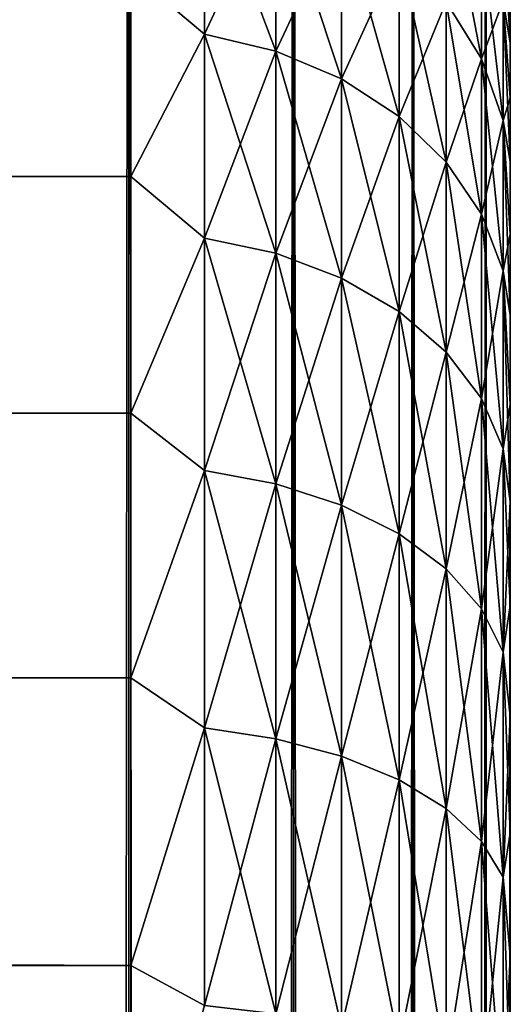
# Model space of a CAD drawing. Extents: x -265 to 265, y 0 to 1027.
# Tile 293 of 295: x 262.41 to 265, y 1004.77 to 1009.96. Entities that reach past the tile are written whole.
import ezdxf

# ---------------------------------------------------------------- set-up
doc = ezdxf.new("R2010")
doc.units = 0
doc.header["$LTSCALE"] = 41.718519
for name, color, linetype in [('1', 7, 'CONTINUOUS'), ('103', 7, 'CONTINUOUS'), ('104', 7, 'CONTINUOUS'), ('118', 7, 'CONTINUOUS'), ('122', 7, 'CONTINUOUS'), ('126', 7, 'CONTINUOUS'), ('3', 7, 'CONTINUOUS'), ('7', 7, 'CONTINUOUS')]:
    doc.layers.add(name, color=color, linetype=linetype)

msp = doc.modelspace()

# ---------------------------------------------------------------- linework, layer by layer
at = {"layer": '1', "color": 7, "linetype": 'CONTINUOUS'}
for points in [[(265, 1010.0747, 30.4582), (265, 1009.838, 31.1694), (265, 1010.0747, 24.5418), (265, 1010.0747, 30.4582)], [(265, 1010.0747, 24.5418), (265, 1009.838, 31.1694), (265, 1009.838, 23.8306), (265, 1010.0747, 24.5418)], [(265, 1009.838, 31.1694), (265, 1009.5511, 31.8619), (265, 1009.838, 23.8306), (265, 1009.838, 31.1694)], [(265, 1009.838, 23.8306), (265, 1009.5511, 31.8619), (265, 1009.5511, 23.1381), (265, 1009.838, 23.8306)], [(265, 1009.5511, 31.8619), (265, 1009.2156, 32.5321), (265, 1009.5511, 23.1381), (265, 1009.5511, 31.8619)], [(265, 1009.5511, 23.1381), (265, 1009.2156, 32.5321), (265, 1009.2156, 22.4679), (265, 1009.5511, 23.1381)], [(265, 1009.2156, 32.5321), (265, 1008.8331, 33.1768), (265, 1009.2156, 22.4679), (265, 1009.2156, 32.5321)], [(265, 1009.2156, 22.4679), (265, 1008.8331, 33.1768), (265, 1008.8331, 21.8232), (265, 1009.2156, 22.4679)], [(265, 1008.8331, 33.1768), (265, 1008.4057, 33.7924), (265, 1008.8331, 21.8232), (265, 1008.8331, 33.1768)], [(265, 1008.8331, 21.8232), (265, 1008.4057, 33.7924), (265, 1008.4057, 21.2076), (265, 1008.8331, 21.8232)], [(265, 1008.4057, 33.7924), (265, 1007.9354, 34.3761), (265, 1008.4057, 21.2076), (265, 1008.4057, 33.7924)], [(265, 1008.4057, 21.2076), (265, 1007.9354, 34.3761), (265, 1007.9354, 20.6239), (265, 1008.4057, 21.2076)], [(265, 1007.9354, 34.3761), (265, 1007.4246, 34.9246), (265, 1007.9354, 20.6239), (265, 1007.9354, 34.3761)], [(265, 1007.9354, 20.6239), (265, 1007.4246, 34.9246), (265, 1007.4246, 20.0754), (265, 1007.9354, 20.6239)], [(265, 1007.4246, 34.9246), (265, 1006.876, 35.4354), (265, 1007.4246, 20.0754), (265, 1007.4246, 34.9246)], [(265, 1007.4246, 20.0754), (265, 1006.876, 35.4354), (265, 1006.876, 19.5646), (265, 1007.4246, 20.0754)], [(265, 1006.876, 35.4354), (265, 1006.2924, 35.9057), (265, 1006.876, 19.5646), (265, 1006.876, 35.4354)], [(265, 1006.876, 19.5646), (265, 1006.2924, 35.9057), (265, 1006.2924, 19.0943), (265, 1006.876, 19.5646)], [(265, 1006.2924, 35.9057), (265, 1005.6767, 36.3332), (265, 1006.2924, 19.0943), (265, 1006.2924, 35.9057)], [(265, 1006.2924, 19.0943), (265, 1005.6767, 36.3332), (265, 1005.6767, 18.6668), (265, 1006.2924, 19.0943)], [(265, 1005.6767, 36.3332), (265, 1005.0321, 36.7156), (265, 1005.6767, 18.6668), (265, 1005.6767, 36.3332)], [(265, 1005.6767, 18.6668), (265, 1005.0321, 36.7156), (265, 1005.0321, 18.2844), (265, 1005.6767, 18.6668)], [(265, 1005.0321, 36.7156), (265, 1004.3618, 37.0512), (265, 1005.0321, 18.2844), (265, 1005.0321, 36.7156)], [(265, 1005.0321, 18.2844), (265, 1004.3618, 37.0512), (265, 1004.3618, 17.9488), (265, 1005.0321, 18.2844)]]:
    msp.add_3dface(points, dxfattribs=at)
at = {"layer": '103', "color": 7, "linetype": 'CONTINUOUS'}
for points in [[(261.9003, 1, 9.1314), (262.9904, 1, 7.5), (261.9003, 1019, 9.1314), (261.9003, 1, 9.1314)], [(261.9003, 1019, 9.1314), (262.9904, 1, 7.5), (262.9904, 1019, 7.5), (261.9003, 1019, 9.1314)], [(262.9904, 1, 7.5), (263.8582, 1, 5.7403), (262.9904, 1019, 7.5), (262.9904, 1, 7.5)], [(262.9904, 1019, 7.5), (263.8582, 1, 5.7403), (263.8582, 1019, 5.7403), (262.9904, 1019, 7.5)], [(263.8582, 1, 5.7403), (264.4889, 1, 3.8823), (263.8582, 1019, 5.7403), (263.8582, 1, 5.7403)], [(263.8582, 1019, 5.7403), (264.4889, 1, 3.8823), (264.4889, 1019, 3.8823), (263.8582, 1019, 5.7403)], [(264.4889, 1, 3.8823), (264.8717, 1, 1.9579), (264.4889, 1019, 3.8823), (264.4889, 1, 3.8823)], [(264.4889, 1019, 3.8823), (264.8717, 1, 1.9579), (264.8717, 1019, 1.9579), (264.4889, 1019, 3.8823)], [(264.8717, 1, 1.9579), (265, 1), (264.8717, 1019, 1.9579), (264.8717, 1, 1.9579)], [(264.8717, 1019, 1.9579), (265, 1), (265, 1019), (264.8717, 1019, 1.9579)]]:
    msp.add_3dface(points, dxfattribs=at)
at = {"layer": '104', "color": 7, "linetype": 'CONTINUOUS'}
for points in [[(262.9904, 1, -7.5), (261.9003, 1, -9.1314), (262.9904, 1019, -7.5), (262.9904, 1, -7.5)], [(262.9904, 1019, -7.5), (261.9003, 1, -9.1314), (261.9003, 1019, -9.1314), (262.9904, 1019, -7.5)], [(263.8582, 1, -5.7403), (262.9904, 1, -7.5), (263.8582, 1019, -5.7403), (263.8582, 1, -5.7403)], [(263.8582, 1019, -5.7403), (262.9904, 1, -7.5), (262.9904, 1019, -7.5), (263.8582, 1019, -5.7403)], [(264.4889, 1, -3.8823), (263.8582, 1, -5.7403), (264.4889, 1019, -3.8823), (264.4889, 1, -3.8823)], [(264.4889, 1019, -3.8823), (263.8582, 1, -5.7403), (263.8582, 1019, -5.7403), (264.4889, 1019, -3.8823)], [(264.8717, 1, -1.9579), (264.4889, 1, -3.8823), (264.8717, 1019, -1.9579), (264.8717, 1, -1.9579)], [(264.8717, 1019, -1.9579), (264.4889, 1, -3.8823), (264.4889, 1019, -3.8823), (264.8717, 1019, -1.9579)], [(265, 1019), (265, 1), (264.8717, 1, -1.9579), (265, 1019)], [(265, 1019), (264.8717, 1, -1.9579), (264.8717, 1019, -1.9579), (265, 1019)]]:
    msp.add_3dface(points, dxfattribs=at)
at = {"layer": '118', "color": 7, "linetype": 'CONTINUOUS'}
for points in [[(262.557, 1003.3646, -74), (262.0104, 1004.9749, -74), (262.557, 1003.3646, -26), (262.557, 1003.3646, -74)], [(262.557, 1003.3646, -26), (262.0104, 1004.9749, -74), (262.0104, 1004.9749, -26), (262.557, 1003.3646, -26)]]:
    msp.add_3dface(points, dxfattribs=at)
at = {"layer": '122', "color": 7, "linetype": 'CONTINUOUS'}
msp.add_3dface([(262.0104, 1004.9749, -74), (262.557, 1003.3646, -74), (262.3399, 1004.0095, -74.2225), (262.0104, 1004.9749, -74)], dxfattribs=at)
at = {"layer": '126', "color": 7, "linetype": 'CONTINUOUS'}
msp.add_3dface([(262.557, 1003.3646, -26), (262.0104, 1004.9749, -26), (262.3401, 1004.0096, -25.7786), (262.557, 1003.3646, -26)], dxfattribs=at)
at = {"layer": '3', "color": 7, "linetype": 'CONTINUOUS'}
for points in [[(-263, 1010.2121, 34.7085), (-263, 1009.1354, 36.0319), (263, 1010.2121, 34.7085), (-263, 1010.2121, 34.7085)], [(263, 1010.2121, 34.7085), (-263, 1009.1354, 36.0319), (263, 1009.1354, 36.0319), (263, 1010.2121, 34.7085)], [(-263, 1009.1354, 18.9681), (-263, 1010.2121, 20.2915), (263, 1009.1354, 18.9681), (-263, 1009.1354, 18.9681)], [(263, 1009.1354, 18.9681), (-263, 1010.2121, 20.2915), (263, 1010.2121, 20.2915), (263, 1009.1354, 18.9681)], [(-263, 1009.1354, 36.0319), (-263, 1007.8886, 37.1964), (263, 1009.1354, 36.0319), (-263, 1009.1354, 36.0319)], [(263, 1009.1354, 36.0319), (-263, 1007.8886, 37.1964), (263, 1007.8886, 37.1964), (263, 1009.1354, 36.0319)], [(-263, 1007.8886, 17.8036), (-263, 1009.1354, 18.9681), (263, 1007.8886, 17.8036), (-263, 1007.8886, 17.8036)], [(263, 1007.8886, 17.8036), (-263, 1009.1354, 18.9681), (263, 1009.1354, 18.9681), (263, 1007.8886, 17.8036)], [(-263, 1007.8886, 37.1964), (-263, 1006.4948, 38.1802), (263, 1007.8886, 37.1964), (-263, 1007.8886, 37.1964)], [(263, 1007.8886, 37.1964), (-263, 1006.4948, 38.1802), (263, 1006.4948, 38.1802), (263, 1007.8886, 37.1964)], [(-263, 1006.4948, 16.8198), (-263, 1007.8886, 17.8036), (263, 1006.4948, 16.8198), (-263, 1006.4948, 16.8198)], [(263, 1006.4948, 16.8198), (-263, 1007.8886, 17.8036), (263, 1007.8886, 17.8036), (263, 1006.4948, 16.8198)], [(-263, 1006.4948, 38.1802), (-263, 1004.98, 38.9651), (263, 1006.4948, 38.1802), (-263, 1006.4948, 38.1802)], [(263, 1006.4948, 38.1802), (-263, 1004.98, 38.9651), (263, 1004.98, 38.9651), (263, 1006.4948, 38.1802)], [(-263, 1004.98, 16.0349), (-263, 1006.4948, 16.8198), (263, 1004.98, 16.0349), (-263, 1004.98, 16.0349)], [(263, 1004.98, 16.0349), (-263, 1006.4948, 16.8198), (263, 1006.4948, 16.8198), (263, 1004.98, 16.0349)], [(-263, 1004.98, 38.9651), (-263, 1003.3725, 39.5365), (263, 1004.98, 38.9651), (-263, 1004.98, 38.9651)], [(263, 1004.98, 38.9651), (-263, 1003.3725, 39.5365), (263, 1003.3725, 39.5365), (263, 1004.98, 38.9651)], [(-263, 1003.3725, 15.4635), (-263, 1004.98, 16.0349), (263, 1003.3725, 15.4635), (-263, 1003.3725, 15.4635)], [(263, 1003.3725, 15.4635), (-263, 1004.98, 16.0349), (263, 1004.98, 16.0349), (263, 1003.3725, 15.4635)]]:
    msp.add_3dface(points, dxfattribs=at)
at = {"layer": '7', "color": 7, "linetype": 'CONTINUOUS'}
for points in [[(263, 1010.2121, 20.2915), (263.3879, 1010.7924, 21.269), (263.3879, 1009.8868, 19.9136), (263, 1010.2121, 20.2915)], [(263, 1010.2121, 34.7085), (263.3879, 1009.8868, 35.0864), (263.3879, 1010.7924, 33.731), (263, 1010.2121, 34.7085)], [(263.3879, 1009.8868, 35.0864), (263.7636, 1010.6941, 33.6743), (263.3879, 1010.7924, 33.731), (263.3879, 1009.8868, 35.0864)], [(263.7636, 1010.6941, 21.3257), (263.7636, 1009.7967, 19.9827), (263.3879, 1010.7924, 21.269), (263.7636, 1010.6941, 21.3257)], [(263.3879, 1010.7924, 21.269), (263.7636, 1009.7967, 19.9827), (263.3879, 1009.8868, 19.9136), (263.3879, 1010.7924, 21.269)], [(263.7636, 1009.7967, 35.0173), (263.7636, 1010.6941, 33.6743), (263.3879, 1009.8868, 35.0864), (263.7636, 1009.7967, 35.0173)], [(263.7636, 1009.7967, 35.0173), (264.1098, 1010.5342, 33.5819), (263.7636, 1010.6941, 33.6743), (263.7636, 1009.7967, 35.0173)], [(264.1098, 1010.5342, 21.4181), (264.1098, 1009.6502, 20.0951), (263.7636, 1010.6941, 21.3257), (264.1098, 1010.5342, 21.4181)], [(263.7636, 1010.6941, 21.3257), (264.1098, 1009.6502, 20.0951), (263.7636, 1009.7967, 19.9827), (263.7636, 1010.6941, 21.3257)], [(264.8476, 1010.4082, 23.1888), (264.8476, 1009.7564, 21.8671), (264.6625, 1010.7279, 23.0564), (264.8476, 1010.4082, 23.1888)], [(264.6625, 1010.7279, 23.0564), (264.8476, 1009.7564, 21.8671), (264.6625, 1010.0561, 21.6941), (264.6625, 1010.7279, 23.0564)], [(264.1098, 1009.6502, 34.9049), (264.1098, 1010.5342, 33.5819), (263.7636, 1009.7967, 35.0173), (264.1098, 1009.6502, 34.9049)], [(264.1098, 1009.6502, 34.9049), (264.4134, 1010.3187, 33.4575), (264.1098, 1010.5342, 33.5819), (264.1098, 1009.6502, 34.9049)], [(264.4134, 1010.3187, 21.5425), (264.4134, 1009.4528, 20.2466), (264.1098, 1010.5342, 21.4181), (264.4134, 1010.3187, 21.5425)], [(264.1098, 1010.5342, 21.4181), (264.4134, 1009.4528, 20.2466), (264.1098, 1009.6502, 20.0951), (264.1098, 1010.5342, 21.4181)], [(265, 1010.0747, 24.5418), (265, 1009.838, 23.8306), (264.9616, 1010.5191, 24.6814), (265, 1010.0747, 24.5418)], [(264.9616, 1010.5191, 24.6814), (265, 1009.838, 23.8306), (264.9616, 1010.0612, 23.3325), (264.9616, 1010.5191, 24.6814)], [(264.8476, 1009.7564, 33.1329), (264.8476, 1010.4082, 31.8112), (264.6625, 1010.0561, 33.3059), (264.8476, 1009.7564, 33.1329)], [(264.8476, 1009.7564, 33.1329), (264.9616, 1010.0612, 31.6675), (264.8476, 1010.4082, 31.8112), (264.8476, 1009.7564, 33.1329)], [(264.9616, 1010.0612, 23.3325), (264.9616, 1009.4312, 22.0549), (264.8476, 1010.4082, 23.1888), (264.9616, 1010.0612, 23.3325)], [(264.8476, 1010.4082, 23.1888), (264.9616, 1009.4312, 22.0549), (264.8476, 1009.7564, 21.8671), (264.8476, 1010.4082, 23.1888)], [(264.4134, 1009.4528, 34.7534), (264.4134, 1010.3187, 33.4575), (264.1098, 1009.6502, 34.9049), (264.4134, 1009.4528, 34.7534)], [(264.4134, 1009.4528, 34.7534), (264.6625, 1010.0561, 33.3059), (264.4134, 1010.3187, 33.4575), (264.4134, 1009.4528, 34.7534)], [(264.6625, 1010.0561, 21.6941), (264.6625, 1009.2123, 20.4312), (264.4134, 1010.3187, 21.5425), (264.6625, 1010.0561, 21.6941)], [(264.4134, 1010.3187, 21.5425), (264.6625, 1009.2123, 20.4312), (264.4134, 1009.4528, 20.2466), (264.4134, 1010.3187, 21.5425)], [(263, 1009.1354, 18.9681), (263, 1010.2121, 20.2915), (263.3879, 1009.8868, 19.9136), (263, 1009.1354, 18.9681)], [(263, 1010.2121, 34.7085), (263, 1009.1354, 36.0319), (263.3879, 1009.8868, 35.0864), (263, 1010.2121, 34.7085)], [(265, 1009.838, 31.1694), (265, 1010.0747, 30.4582), (264.9616, 1010.0612, 31.6675), (265, 1009.838, 31.1694)], [(264.6625, 1009.2123, 34.5688), (264.6625, 1010.0561, 33.3059), (264.4134, 1009.4528, 34.7534), (264.6625, 1009.2123, 34.5688)], [(264.6625, 1009.2123, 34.5688), (264.8476, 1009.7564, 33.1329), (264.6625, 1010.0561, 33.3059), (264.6625, 1009.2123, 34.5688)], [(264.8476, 1009.7564, 21.8671), (264.8476, 1008.9377, 20.6419), (264.6625, 1010.0561, 21.6941), (264.8476, 1009.7564, 21.8671)], [(264.6625, 1010.0561, 21.6941), (264.8476, 1008.9377, 20.6419), (264.6625, 1009.2123, 20.4312), (264.6625, 1010.0561, 21.6941)], [(264.9616, 1009.4312, 32.9451), (264.9616, 1010.0612, 31.6675), (264.8476, 1009.7564, 33.1329), (264.9616, 1009.4312, 32.9451)], [(265, 1009.5511, 31.8619), (265, 1009.838, 31.1694), (264.9616, 1010.0612, 31.6675), (265, 1009.5511, 31.8619)], [(264.9616, 1009.4312, 32.9451), (265, 1009.5511, 31.8619), (264.9616, 1010.0612, 31.6675), (264.9616, 1009.4312, 32.9451)], [(265, 1009.838, 23.8306), (265, 1009.5511, 23.1381), (264.9616, 1010.0612, 23.3325), (265, 1009.838, 23.8306)], [(265, 1009.5511, 23.1381), (265, 1009.2156, 22.4679), (264.9616, 1010.0612, 23.3325), (265, 1009.5511, 23.1381)], [(264.9616, 1010.0612, 23.3325), (265, 1009.2156, 22.4679), (264.9616, 1009.4312, 22.0549), (264.9616, 1010.0612, 23.3325)], [(263, 1009.1354, 18.9681), (263.3879, 1009.8868, 19.9136), (263.3879, 1008.812, 18.688), (263, 1009.1354, 18.9681)], [(263, 1009.1354, 36.0319), (263.3879, 1008.812, 36.312), (263.3879, 1009.8868, 35.0864), (263, 1009.1354, 36.0319)], [(263.3879, 1008.812, 36.312), (263.7636, 1009.7967, 35.0173), (263.3879, 1009.8868, 35.0864), (263.3879, 1008.812, 36.312)], [(263.7636, 1009.7967, 19.9827), (263.7636, 1008.7317, 18.7683), (263.3879, 1009.8868, 19.9136), (263.7636, 1009.7967, 19.9827)], [(263.3879, 1009.8868, 19.9136), (263.7636, 1008.7317, 18.7683), (263.3879, 1008.812, 18.688), (263.3879, 1009.8868, 19.9136)], [(263.7636, 1008.7317, 36.2317), (263.7636, 1009.7967, 35.0173), (263.3879, 1008.812, 36.312), (263.7636, 1008.7317, 36.2317)], [(263.7636, 1008.7317, 36.2317), (264.1098, 1009.6502, 34.9049), (263.7636, 1009.7967, 35.0173), (263.7636, 1008.7317, 36.2317)], [(264.1098, 1009.6502, 20.0951), (264.1098, 1008.6011, 18.8989), (263.7636, 1009.7967, 19.9827), (264.1098, 1009.6502, 20.0951)], [(263.7636, 1009.7967, 19.9827), (264.1098, 1008.6011, 18.8989), (263.7636, 1008.7317, 18.7683), (263.7636, 1009.7967, 19.9827)], [(264.8476, 1008.9377, 34.3581), (264.8476, 1009.7564, 33.1329), (264.6625, 1009.2123, 34.5688), (264.8476, 1008.9377, 34.3581)], [(264.8476, 1008.9377, 34.3581), (264.9616, 1009.4312, 32.9451), (264.8476, 1009.7564, 33.1329), (264.8476, 1008.9377, 34.3581)], [(264.9616, 1009.4312, 22.0549), (264.9616, 1008.6398, 20.8705), (264.8476, 1009.7564, 21.8671), (264.9616, 1009.4312, 22.0549)], [(264.8476, 1009.7564, 21.8671), (264.9616, 1008.6398, 20.8705), (264.8476, 1008.9377, 20.6419), (264.8476, 1009.7564, 21.8671)], [(264.1098, 1008.6011, 36.1011), (264.1098, 1009.6502, 34.9049), (263.7636, 1008.7317, 36.2317), (264.1098, 1008.6011, 36.1011)], [(264.1098, 1008.6011, 36.1011), (264.4134, 1009.4528, 34.7534), (264.1098, 1009.6502, 34.9049), (264.1098, 1008.6011, 36.1011)], [(264.4134, 1009.4528, 20.2466), (264.4134, 1008.4252, 19.0748), (264.1098, 1009.6502, 20.0951), (264.4134, 1009.4528, 20.2466)], [(264.1098, 1009.6502, 20.0951), (264.4134, 1008.4252, 19.0748), (264.1098, 1008.6011, 18.8989), (264.1098, 1009.6502, 20.0951)], [(265, 1009.2156, 32.5321), (265, 1009.5511, 31.8619), (264.9616, 1009.4312, 32.9451), (265, 1009.2156, 32.5321)], [(264.4134, 1008.4252, 35.9252), (264.4134, 1009.4528, 34.7534), (264.1098, 1008.6011, 36.1011), (264.4134, 1008.4252, 35.9252)], [(264.4134, 1008.4252, 35.9252), (264.6625, 1009.2123, 34.5688), (264.4134, 1009.4528, 34.7534), (264.4134, 1008.4252, 35.9252)], [(264.6625, 1009.2123, 20.4312), (264.6625, 1008.2108, 19.2892), (264.4134, 1009.4528, 20.2466), (264.6625, 1009.2123, 20.4312)], [(264.4134, 1009.4528, 20.2466), (264.6625, 1008.2108, 19.2892), (264.4134, 1008.4252, 19.0748), (264.4134, 1009.4528, 20.2466)], [(264.9616, 1008.6398, 34.1295), (264.9616, 1009.4312, 32.9451), (264.8476, 1008.9377, 34.3581), (264.9616, 1008.6398, 34.1295)], [(265, 1008.8331, 33.1768), (265, 1009.2156, 32.5321), (264.9616, 1009.4312, 32.9451), (265, 1008.8331, 33.1768)], [(264.9616, 1008.6398, 34.1295), (265, 1008.8331, 33.1768), (264.9616, 1009.4312, 32.9451), (264.9616, 1008.6398, 34.1295)], [(265, 1009.2156, 22.4679), (265, 1008.8331, 21.8232), (264.9616, 1009.4312, 22.0549), (265, 1009.2156, 22.4679)], [(265, 1008.8331, 21.8232), (265, 1008.4057, 21.2076), (264.9616, 1009.4312, 22.0549), (265, 1008.8331, 21.8232)], [(264.9616, 1009.4312, 22.0549), (265, 1008.4057, 21.2076), (264.9616, 1008.6398, 20.8705), (264.9616, 1009.4312, 22.0549)], [(264.6625, 1008.2108, 35.7108), (264.6625, 1009.2123, 34.5688), (264.4134, 1008.4252, 35.9252), (264.6625, 1008.2108, 35.7108)], [(264.6625, 1008.2108, 35.7108), (264.8476, 1008.9377, 34.3581), (264.6625, 1009.2123, 34.5688), (264.6625, 1008.2108, 35.7108)], [(264.8476, 1008.9377, 20.6419), (264.8476, 1007.9661, 19.5339), (264.6625, 1009.2123, 20.4312), (264.8476, 1008.9377, 20.6419)], [(264.6625, 1009.2123, 20.4312), (264.8476, 1007.9661, 19.5339), (264.6625, 1008.2108, 19.2892), (264.6625, 1009.2123, 20.4312)], [(263, 1007.8886, 17.8036), (263, 1009.1354, 18.9681), (263.3879, 1008.812, 18.688), (263, 1007.8886, 17.8036)], [(263, 1009.1354, 36.0319), (263, 1007.8886, 37.1964), (263.3879, 1008.812, 36.312), (263, 1009.1354, 36.0319)], [(264.8476, 1007.9661, 35.4661), (264.8476, 1008.9377, 34.3581), (264.6625, 1008.2108, 35.7108), (264.8476, 1007.9661, 35.4661)], [(264.8476, 1007.9661, 35.4661), (264.9616, 1008.6398, 34.1295), (264.8476, 1008.9377, 34.3581), (264.8476, 1007.9661, 35.4661)], [(264.9616, 1008.6398, 20.8705), (264.9616, 1007.7005, 19.7995), (264.8476, 1008.9377, 20.6419), (264.9616, 1008.6398, 20.8705)], [(264.8476, 1008.9377, 20.6419), (264.9616, 1007.7005, 19.7995), (264.8476, 1007.9661, 19.5339), (264.8476, 1008.9377, 20.6419)], [(265, 1008.4057, 33.7924), (265, 1008.8331, 33.1768), (264.9616, 1008.6398, 34.1295), (265, 1008.4057, 33.7924)], [(263, 1007.8886, 17.8036), (263.3879, 1008.812, 18.688), (263.3879, 1007.5864, 17.6132), (263, 1007.8886, 17.8036)], [(263, 1007.8886, 37.1964), (263.3879, 1007.5864, 37.3868), (263.3879, 1008.812, 36.312), (263, 1007.8886, 37.1964)], [(263.3879, 1007.5864, 37.3868), (263.7636, 1008.7317, 36.2317), (263.3879, 1008.812, 36.312), (263.3879, 1007.5864, 37.3868)], [(263.7636, 1008.7317, 18.7683), (263.7636, 1007.5173, 17.7033), (263.3879, 1008.812, 18.688), (263.7636, 1008.7317, 18.7683)], [(263.3879, 1008.812, 18.688), (263.7636, 1007.5173, 17.7033), (263.3879, 1007.5864, 17.6132), (263.3879, 1008.812, 18.688)], [(263.7636, 1007.5173, 37.2967), (263.7636, 1008.7317, 36.2317), (263.3879, 1007.5864, 37.3868), (263.7636, 1007.5173, 37.2967)], [(263.7636, 1007.5173, 37.2967), (264.1098, 1008.6011, 36.1011), (263.7636, 1008.7317, 36.2317), (263.7636, 1007.5173, 37.2967)], [(264.1098, 1008.6011, 18.8989), (264.1098, 1007.4049, 17.8498), (263.7636, 1008.7317, 18.7683), (264.1098, 1008.6011, 18.8989)], [(263.7636, 1008.7317, 18.7683), (264.1098, 1007.4049, 17.8498), (263.7636, 1007.5173, 17.7033), (263.7636, 1008.7317, 18.7683)], [(264.9616, 1007.7005, 35.2005), (264.9616, 1008.6398, 34.1295), (264.8476, 1007.9661, 35.4661), (264.9616, 1007.7005, 35.2005)], [(265, 1007.9354, 34.3761), (265, 1008.4057, 33.7924), (264.9616, 1008.6398, 34.1295), (265, 1007.9354, 34.3761)], [(264.9616, 1007.7005, 35.2005), (265, 1007.9354, 34.3761), (264.9616, 1008.6398, 34.1295), (264.9616, 1007.7005, 35.2005)], [(265, 1008.4057, 21.2076), (265, 1007.9354, 20.6239), (264.9616, 1008.6398, 20.8705), (265, 1008.4057, 21.2076)], [(265, 1007.9354, 20.6239), (265, 1007.4246, 20.0754), (264.9616, 1008.6398, 20.8705), (265, 1007.9354, 20.6239)], [(264.9616, 1008.6398, 20.8705), (265, 1007.4246, 20.0754), (264.9616, 1007.7005, 19.7995), (264.9616, 1008.6398, 20.8705)], [(264.1098, 1007.4049, 37.1502), (264.1098, 1008.6011, 36.1011), (263.7636, 1007.5173, 37.2967), (264.1098, 1007.4049, 37.1502)], [(264.1098, 1007.4049, 37.1502), (264.4134, 1008.4252, 35.9252), (264.1098, 1008.6011, 36.1011), (264.1098, 1007.4049, 37.1502)], [(264.4134, 1008.4252, 19.0748), (264.4134, 1007.2534, 18.0472), (264.1098, 1008.6011, 18.8989), (264.4134, 1008.4252, 19.0748)], [(264.1098, 1008.6011, 18.8989), (264.4134, 1007.2534, 18.0472), (264.1098, 1007.4049, 17.8498), (264.1098, 1008.6011, 18.8989)], [(264.4134, 1007.2534, 36.9528), (264.4134, 1008.4252, 35.9252), (264.1098, 1007.4049, 37.1502), (264.4134, 1007.2534, 36.9528)], [(264.4134, 1007.2534, 36.9528), (264.6625, 1008.2108, 35.7108), (264.4134, 1008.4252, 35.9252), (264.4134, 1007.2534, 36.9528)], [(264.6625, 1008.2108, 19.2892), (264.6625, 1007.0688, 18.2877), (264.4134, 1008.4252, 19.0748), (264.6625, 1008.2108, 19.2892)], [(264.4134, 1008.4252, 19.0748), (264.6625, 1007.0688, 18.2877), (264.4134, 1007.2534, 18.0472), (264.4134, 1008.4252, 19.0748)], [(264.6625, 1007.0688, 36.7123), (264.6625, 1008.2108, 35.7108), (264.4134, 1007.2534, 36.9528), (264.6625, 1007.0688, 36.7123)], [(264.6625, 1007.0688, 36.7123), (264.8476, 1007.9661, 35.4661), (264.6625, 1008.2108, 35.7108), (264.6625, 1007.0688, 36.7123)], [(264.8476, 1007.9661, 19.5339), (264.8476, 1006.8581, 18.5623), (264.6625, 1008.2108, 19.2892), (264.8476, 1007.9661, 19.5339)], [(264.6625, 1008.2108, 19.2892), (264.8476, 1006.8581, 18.5623), (264.6625, 1007.0688, 18.2877), (264.6625, 1008.2108, 19.2892)], [(264.8476, 1006.8581, 36.4377), (264.8476, 1007.9661, 35.4661), (264.6625, 1007.0688, 36.7123), (264.8476, 1006.8581, 36.4377)], [(264.8476, 1006.8581, 36.4377), (264.9616, 1007.7005, 35.2005), (264.8476, 1007.9661, 35.4661), (264.8476, 1006.8581, 36.4377)], [(264.9616, 1007.7005, 19.7995), (264.9616, 1006.6295, 18.8602), (264.8476, 1007.9661, 19.5339), (264.9616, 1007.7005, 19.7995)], [(264.8476, 1007.9661, 19.5339), (264.9616, 1006.6295, 18.8602), (264.8476, 1006.8581, 18.5623), (264.8476, 1007.9661, 19.5339)], [(263, 1006.4948, 16.8198), (263, 1007.8886, 17.8036), (263.3879, 1007.5864, 17.6132), (263, 1006.4948, 16.8198)], [(263, 1007.8886, 37.1964), (263, 1006.4948, 38.1802), (263.3879, 1007.5864, 37.3868), (263, 1007.8886, 37.1964)], [(265, 1007.4246, 34.9246), (265, 1007.9354, 34.3761), (264.9616, 1007.7005, 35.2005), (265, 1007.4246, 34.9246)], [(264.9616, 1006.6295, 36.1398), (264.9616, 1007.7005, 35.2005), (264.8476, 1006.8581, 36.4377), (264.9616, 1006.6295, 36.1398)], [(264.9616, 1006.6295, 36.1398), (265, 1007.4246, 34.9246), (264.9616, 1007.7005, 35.2005), (264.9616, 1006.6295, 36.1398)], [(265, 1007.4246, 20.0754), (265, 1006.876, 19.5646), (264.9616, 1007.7005, 19.7995), (265, 1007.4246, 20.0754)], [(264.9616, 1007.7005, 19.7995), (265, 1006.876, 19.5646), (264.9616, 1006.6295, 18.8602), (264.9616, 1007.7005, 19.7995)], [(263, 1006.4948, 16.8198), (263.3879, 1007.5864, 17.6132), (263.3879, 1006.231, 16.7076), (263, 1006.4948, 16.8198)], [(263, 1006.4948, 38.1802), (263.3879, 1006.231, 38.2924), (263.3879, 1007.5864, 37.3868), (263, 1006.4948, 38.1802)], [(263.3879, 1006.231, 38.2924), (263.7636, 1007.5173, 37.2967), (263.3879, 1007.5864, 37.3868), (263.3879, 1006.231, 38.2924)], [(263.7636, 1007.5173, 17.7033), (263.7636, 1006.1743, 16.8059), (263.3879, 1007.5864, 17.6132), (263.7636, 1007.5173, 17.7033)], [(263.3879, 1007.5864, 17.6132), (263.7636, 1006.1743, 16.8059), (263.3879, 1006.231, 16.7076), (263.3879, 1007.5864, 17.6132)], [(263.7636, 1006.1743, 38.1941), (263.7636, 1007.5173, 37.2967), (263.3879, 1006.231, 38.2924), (263.7636, 1006.1743, 38.1941)], [(263.7636, 1006.1743, 38.1941), (264.1098, 1007.4049, 37.1502), (263.7636, 1007.5173, 37.2967), (263.7636, 1006.1743, 38.1941)], [(264.1098, 1007.4049, 17.8498), (264.1098, 1006.0819, 16.9658), (263.7636, 1007.5173, 17.7033), (264.1098, 1007.4049, 17.8498)], [(263.7636, 1007.5173, 17.7033), (264.1098, 1006.0819, 16.9658), (263.7636, 1006.1743, 16.8059), (263.7636, 1007.5173, 17.7033)], [(265, 1006.876, 35.4354), (265, 1007.4246, 34.9246), (264.9616, 1006.6295, 36.1398), (265, 1006.876, 35.4354)], [(264.1098, 1006.0819, 38.0342), (264.1098, 1007.4049, 37.1502), (263.7636, 1006.1743, 38.1941), (264.1098, 1006.0819, 38.0342)], [(264.1098, 1006.0819, 38.0342), (264.4134, 1007.2534, 36.9528), (264.1098, 1007.4049, 37.1502), (264.1098, 1006.0819, 38.0342)], [(264.4134, 1007.2534, 18.0472), (264.4134, 1005.9575, 17.1813), (264.1098, 1007.4049, 17.8498), (264.4134, 1007.2534, 18.0472)], [(264.1098, 1007.4049, 17.8498), (264.4134, 1005.9575, 17.1813), (264.1098, 1006.0819, 16.9658), (264.1098, 1007.4049, 17.8498)], [(264.4134, 1005.9575, 37.8187), (264.4134, 1007.2534, 36.9528), (264.1098, 1006.0819, 38.0342), (264.4134, 1005.9575, 37.8187)], [(264.4134, 1005.9575, 37.8187), (264.6625, 1007.0688, 36.7123), (264.4134, 1007.2534, 36.9528), (264.4134, 1005.9575, 37.8187)], [(264.6625, 1007.0688, 18.2877), (264.6625, 1005.8059, 17.4439), (264.4134, 1007.2534, 18.0472), (264.6625, 1007.0688, 18.2877)], [(264.4134, 1007.2534, 18.0472), (264.6625, 1005.8059, 17.4439), (264.4134, 1005.9575, 17.1813), (264.4134, 1007.2534, 18.0472)], [(264.6625, 1005.8059, 37.5561), (264.6625, 1007.0688, 36.7123), (264.4134, 1005.9575, 37.8187), (264.6625, 1005.8059, 37.5561)], [(264.6625, 1005.8059, 37.5561), (264.8476, 1006.8581, 36.4377), (264.6625, 1007.0688, 36.7123), (264.6625, 1005.8059, 37.5561)], [(264.8476, 1006.8581, 18.5623), (264.8476, 1005.6329, 17.7436), (264.6625, 1007.0688, 18.2877), (264.8476, 1006.8581, 18.5623)], [(264.6625, 1007.0688, 18.2877), (264.8476, 1005.6329, 17.7436), (264.6625, 1005.8059, 17.4439), (264.6625, 1007.0688, 18.2877)], [(264.8476, 1005.6329, 37.2564), (264.8476, 1006.8581, 36.4377), (264.6625, 1005.8059, 37.5561), (264.8476, 1005.6329, 37.2564)], [(264.8476, 1005.6329, 37.2564), (264.9616, 1006.6295, 36.1398), (264.8476, 1006.8581, 36.4377), (264.8476, 1005.6329, 37.2564)], [(264.9616, 1006.6295, 18.8602), (264.9616, 1005.4451, 18.0688), (264.8476, 1006.8581, 18.5623), (264.9616, 1006.6295, 18.8602)], [(264.8476, 1006.8581, 18.5623), (264.9616, 1005.4451, 18.0688), (264.8476, 1005.6329, 17.7436), (264.8476, 1006.8581, 18.5623)], [(265, 1006.2924, 35.9057), (265, 1006.876, 35.4354), (264.9616, 1006.6295, 36.1398), (265, 1006.2924, 35.9057)], [(265, 1006.876, 19.5646), (265, 1006.2924, 19.0943), (264.9616, 1006.6295, 18.8602), (265, 1006.876, 19.5646)], [(264.9616, 1005.4451, 36.9312), (264.9616, 1006.6295, 36.1398), (264.8476, 1005.6329, 37.2564), (264.9616, 1005.4451, 36.9312)], [(264.9616, 1005.4451, 36.9312), (265, 1006.2924, 35.9057), (264.9616, 1006.6295, 36.1398), (264.9616, 1005.4451, 36.9312)], [(265, 1006.2924, 19.0943), (265, 1005.6767, 18.6668), (264.9616, 1006.6295, 18.8602), (265, 1006.2924, 19.0943)], [(264.9616, 1006.6295, 18.8602), (265, 1005.6767, 18.6668), (264.9616, 1005.4451, 18.0688), (264.9616, 1006.6295, 18.8602)], [(263, 1004.98, 16.0349), (263, 1006.4948, 16.8198), (263.3879, 1006.231, 16.7076), (263, 1004.98, 16.0349)], [(263, 1006.4948, 38.1802), (263, 1004.98, 38.9651), (263.3879, 1006.231, 38.2924), (263, 1006.4948, 38.1802)], [(265, 1005.6767, 36.3332), (265, 1006.2924, 35.9057), (264.9616, 1005.4451, 36.9312), (265, 1005.6767, 36.3332)], [(263, 1004.98, 16.0349), (263.3879, 1006.231, 16.7076), (263.3879, 1004.769, 15.9866), (263, 1004.98, 16.0349)], [(263, 1004.98, 38.9651), (263.3879, 1004.769, 39.0134), (263.3879, 1006.231, 38.2924), (263, 1004.98, 38.9651)], [(263.3879, 1004.769, 39.0134), (263.7636, 1006.1743, 38.1941), (263.3879, 1006.231, 38.2924), (263.3879, 1004.769, 39.0134)], [(263.7636, 1006.1743, 16.8059), (263.7636, 1004.7256, 16.0915), (263.3879, 1006.231, 16.7076), (263.7636, 1006.1743, 16.8059)], [(263.3879, 1006.231, 16.7076), (263.7636, 1004.7256, 16.0915), (263.3879, 1004.769, 15.9866), (263.3879, 1006.231, 16.7076)], [(263.7636, 1004.7256, 38.9085), (263.7636, 1006.1743, 38.1941), (263.3879, 1004.769, 39.0134), (263.7636, 1004.7256, 38.9085)], [(263.7636, 1004.7256, 38.9085), (264.1098, 1006.0819, 38.0342), (263.7636, 1006.1743, 38.1941), (263.7636, 1004.7256, 38.9085)], [(264.1098, 1006.0819, 16.9658), (264.1098, 1004.6549, 16.2621), (263.7636, 1006.1743, 16.8059), (264.1098, 1006.0819, 16.9658)], [(263.7636, 1006.1743, 16.8059), (264.1098, 1004.6549, 16.2621), (263.7636, 1004.7256, 16.0915), (263.7636, 1006.1743, 16.8059)], [(264.1098, 1004.6549, 38.7379), (264.1098, 1006.0819, 38.0342), (263.7636, 1004.7256, 38.9085), (264.1098, 1004.6549, 38.7379)], [(264.1098, 1004.6549, 38.7379), (264.4134, 1005.9575, 37.8187), (264.1098, 1006.0819, 38.0342), (264.1098, 1004.6549, 38.7379)], [(264.4134, 1005.9575, 17.1813), (264.4134, 1004.5597, 16.4919), (264.1098, 1006.0819, 16.9658), (264.4134, 1005.9575, 17.1813)], [(264.1098, 1006.0819, 16.9658), (264.4134, 1004.5597, 16.4919), (264.1098, 1004.6549, 16.2621), (264.1098, 1006.0819, 16.9658)], [(264.4134, 1004.5597, 38.5081), (264.4134, 1005.9575, 37.8187), (264.1098, 1004.6549, 38.7379), (264.4134, 1004.5597, 38.5081)], [(264.4134, 1004.5597, 38.5081), (264.6625, 1005.8059, 37.5561), (264.4134, 1005.9575, 37.8187), (264.4134, 1004.5597, 38.5081)], [(264.6625, 1005.8059, 17.4439), (264.6625, 1004.4436, 16.7721), (264.4134, 1005.9575, 17.1813), (264.6625, 1005.8059, 17.4439)], [(264.4134, 1005.9575, 17.1813), (264.6625, 1004.4436, 16.7721), (264.4134, 1004.5597, 16.4919), (264.4134, 1005.9575, 17.1813)], [(264.6625, 1004.4436, 38.2279), (264.6625, 1005.8059, 37.5561), (264.4134, 1004.5597, 38.5081), (264.6625, 1004.4436, 38.2279)], [(264.6625, 1004.4436, 38.2279), (264.8476, 1005.6329, 37.2564), (264.6625, 1005.8059, 37.5561), (264.6625, 1004.4436, 38.2279)], [(264.8476, 1005.6329, 17.7436), (264.8476, 1004.3112, 17.0918), (264.6625, 1005.8059, 17.4439), (264.8476, 1005.6329, 17.7436)], [(264.6625, 1005.8059, 17.4439), (264.8476, 1004.3112, 17.0918), (264.6625, 1004.4436, 16.7721), (264.6625, 1005.8059, 17.4439)], [(265, 1005.0321, 36.7156), (265, 1005.6767, 36.3332), (264.9616, 1005.4451, 36.9312), (265, 1005.0321, 36.7156)], [(265, 1005.6767, 18.6668), (265, 1005.0321, 18.2844), (264.9616, 1005.4451, 18.0688), (265, 1005.6767, 18.6668)], [(264.8476, 1004.3112, 37.9082), (264.8476, 1005.6329, 37.2564), (264.6625, 1004.4436, 38.2279), (264.8476, 1004.3112, 37.9082)], [(264.8476, 1004.3112, 37.9082), (264.9616, 1005.4451, 36.9312), (264.8476, 1005.6329, 37.2564), (264.8476, 1004.3112, 37.9082)], [(264.9616, 1005.4451, 18.0688), (264.9616, 1004.1675, 17.4388), (264.8476, 1005.6329, 17.7436), (264.9616, 1005.4451, 18.0688)], [(264.8476, 1005.6329, 17.7436), (264.9616, 1004.1675, 17.4388), (264.8476, 1004.3112, 17.0918), (264.8476, 1005.6329, 17.7436)], [(264.9616, 1004.1675, 37.5612), (264.9616, 1005.4451, 36.9312), (264.8476, 1004.3112, 37.9082), (264.9616, 1004.1675, 37.5612)], [(264.9616, 1004.1675, 37.5612), (265, 1005.0321, 36.7156), (264.9616, 1005.4451, 36.9312), (264.9616, 1004.1675, 37.5612)], [(265, 1005.0321, 18.2844), (265, 1004.3618, 17.9488), (264.9616, 1005.4451, 18.0688), (265, 1005.0321, 18.2844)], [(264.9616, 1005.4451, 18.0688), (265, 1004.3618, 17.9488), (264.9616, 1004.1675, 17.4388), (264.9616, 1005.4451, 18.0688)], [(265, 1004.3618, 37.0512), (265, 1005.0321, 36.7156), (264.9616, 1004.1675, 37.5612), (265, 1004.3618, 37.0512)], [(263, 1003.3725, 15.4635), (263, 1004.98, 16.0349), (263.3879, 1004.769, 15.9866), (263, 1003.3725, 15.4635)], [(263, 1004.98, 38.9651), (263, 1003.3725, 39.5365), (263.3879, 1004.769, 39.0134), (263, 1004.98, 38.9651)]]:
    msp.add_3dface(points, dxfattribs=at)

doc.saveas('drawing.dxf')
